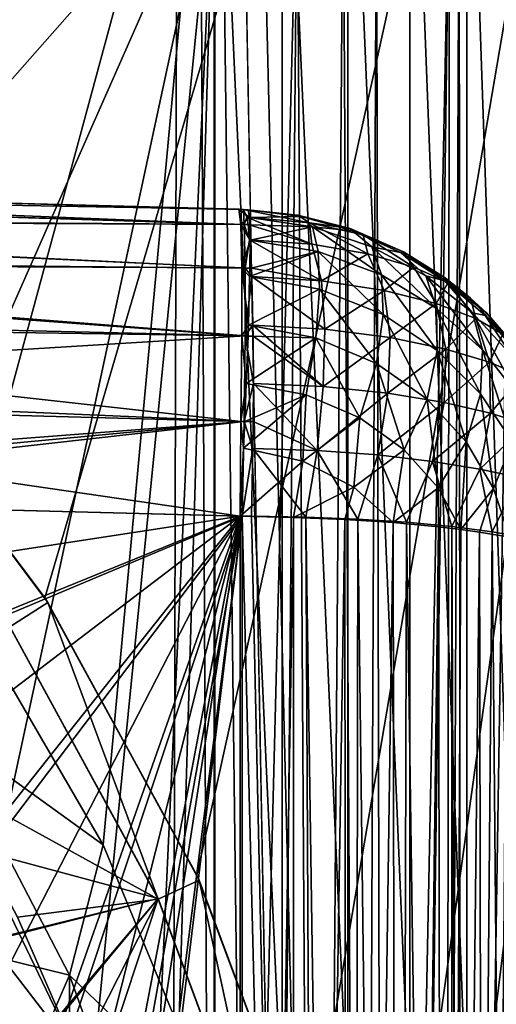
# Model space of a CAD drawing. Header units: metres. Extents: x -104 to 104, y -111 to 38.
# Tile 423 of 656: x 10.15 to 12.79, y -47.6 to -42.15. Entities that reach past the tile are written whole.
import ezdxf

# ---------------------------------------------------------------- set-up
doc = ezdxf.new("R2010")
doc.units = ezdxf.units.M
doc.layers.add('solid_509367_AD153', color=7, linetype='CONTINUOUS')

msp = doc.modelspace()

# ---------------------------------------------------------------- linework, layer by layer
at = {"layer": 'solid_509367_AD153'}
for points in [[(13.306856, -22.336416, 19), (11.061667, -23.528255, 19), (12.973471, -101.476402, 19)], [(11.061667, -23.528255, 19), (8.716386, -24.495298, 19), (10.865863, -104.60051, 19)], [(11.061667, -23.528255, 19), (10.865863, -104.60051, 19), (11.469099, -103.872002, 19)], [(11.061667, -23.528255, 19), (12.523127, -102.308525, 19), (12.973471, -101.476402, 19)], [(11.061667, -23.528255, 19), (12.020115, -103.109818, 19), (12.523127, -102.308525, 19)], [(11.061667, -23.528255, 19), (11.469099, -103.872002, 19), (12.020115, -103.109818, 19)], [(8.716386, -24.495298, 19), (10.215784, -105.289886, 19), (10.865863, -104.60051, 19)], [(8.716386, -24.495298, 19), (9.526628, -105.931458, 19), (10.215784, -105.289886, 19)], [(7.993071, -42.717476, -14.261318), (6.595271, -41.677757, -14.407441), (15.078767, -29.021139, -16.186213)], [(9.235709, -43.952656, -14.087725), (7.993071, -42.717476, -14.261318), (15.078767, -29.021139, -16.186213)], [(10.286567, -45.349411, -13.891423), (9.235709, -43.952656, -14.087725), (15.078767, -29.021139, -16.186213)], [(11.130763, -46.884777, -13.675642), (10.286567, -45.349411, -13.891423), (15.078767, -29.021139, -16.186213)], [(11.748401, -48.532097, -13.444126), (11.130763, -46.884777, -13.675642), (15.078767, -29.021139, -16.186213)], [(12.122924, -50.245026, -13.20339), (11.748401, -48.532097, -13.444126), (15.078767, -29.021139, -16.186213)], [(12.25, -51.999878, -12.956761), (12.122924, -50.245026, -13.20339), (15.078767, -29.021139, -16.186213)], [(12.25, -51.999878, -12.956761), (15.078767, -29.021139, -16.186213), (14.500057, -95.334694, -6.86645)], [(11.229639, -40.032188, -0.505942), (6.328297, -41.955257, -0.634288), (7.633569, -42.915058, -0.600108)], [(11.229639, -40.032188, -0.505942), (7.633569, -42.915058, -0.600108), (8.796311, -44.043186, -0.56966)], [(11.229639, -40.032188, -0.505942), (8.796311, -44.043186, -0.56966), (9.79494, -45.318638, -0.54351)], [(11.229639, -40.032188, -0.505942), (9.79494, -45.318638, -0.54351), (10.611114, -46.717926, -0.522138)], [(11.229639, -40.032188, -0.505942), (10.611114, -46.717926, -0.522138), (11.229639, -48.214951, -0.505942)], [(11.604179, -48.214954, -0.466576), (11.229639, -40.032188, -0.505942), (11.229639, -48.214951, -0.505942)], [(11.604179, -48.214954, -0.466576), (11.604179, -40.032188, -0.466576), (11.229639, -40.032188, -0.505942)], [(11.967951, -48.214954, -0.369104), (11.967951, -40.032188, -0.369104), (11.604179, -40.032188, -0.466576)], [(11.604179, -48.214954, -0.466576), (11.967951, -48.214954, -0.369104), (11.604179, -40.032188, -0.466576)], [(12.311995, -48.214954, -0.215925), (12.311996, -40.032188, -0.215925), (11.967951, -40.032188, -0.369104)], [(11.967951, -48.214954, -0.369104), (12.311995, -48.214954, -0.215925), (11.967951, -40.032188, -0.369104)], [(12.311995, -48.214954, -0.215925), (12.627841, -48.214954, -0.010812), (12.311996, -40.032188, -0.215925)], [(12.627841, -48.214954, -0.010812), (12.627842, -40.032188, -0.010812), (12.311996, -40.032188, -0.215925)], [(12.627841, -48.214954, -0.010812), (12.907713, -48.214954, 0.241185), (12.627842, -40.032188, -0.010812)], [(12.907713, -48.214954, 0.241185), (12.907713, -40.032188, 0.241185), (12.627842, -40.032188, -0.010812)], [(11.226664, -41.205505, 4.40602), (5.634362, -42.669739, 4.552459), (4.197898, -41.94099, 4.590074)], [(11.226664, -41.205505, 4.40602), (6.951181, -43.604244, 4.517977), (5.634362, -42.669739, 4.552459)], [(11.226664, -41.205505, 4.40602), (8.117541, -44.725872, 4.487435), (6.951181, -43.604244, 4.517977)], [(11.226664, -41.205505, 4.40602), (9.102505, -46.004627, 4.461643), (8.117541, -44.725872, 4.487435)], [(11.226664, -41.205505, 4.40602), (9.88763, -47.413277, 4.441083), (9.102505, -46.004627, 4.461643)], [(11.226664, -41.205505, 4.40602), (10.457373, -48.925369, 4.426164), (9.88763, -47.413277, 4.441083)], [(11.226664, -41.205505, 4.40602), (10.796671, -50.505001, 4.417279), (10.457373, -48.925369, 4.426164)], [(11.226664, -41.205505, 4.40602), (10.898956, -52.113827, 4.414601), (10.796671, -50.505001, 4.417279)], [(11.226664, -41.205505, 4.40602), (11.226664, -59.356808, 4.40602), (10.898956, -52.113827, 4.414601)], [(11.68585, -41.205509, 4.349384), (11.226664, -59.356808, 4.40602), (11.226664, -41.205505, 4.40602)], [(11.68585, -41.205509, 4.349384), (11.525623, -59.35471, 4.379417), (11.226664, -59.356808, 4.40602)], [(11.68585, -41.205509, 4.349384), (11.800551, -59.352001, 4.320842), (11.525623, -59.35471, 4.379417)], [(11.68585, -41.205509, 4.349384), (11.94124, -41.205513, 4.277447), (11.800551, -59.352001, 4.320842)], [(11.94124, -41.205513, 4.277447), (12.047309, -59.348671, 4.238317), (11.800551, -59.352001, 4.320842)], [(11.94124, -41.205513, 4.277447), (12.126064, -41.205513, 4.205506), (12.047309, -59.348671, 4.238317)], [(12.126064, -41.205513, 4.205506), (12.166782, -59.346535, 4.187233), (12.047309, -59.348671, 4.238317)], [(12.126064, -41.205513, 4.205506), (12.530448, -41.205513, 3.979754), (12.166782, -59.346535, 4.187233)], [(12.530448, -41.205513, 3.979754), (12.281936, -59.344067, 4.130485), (12.166782, -59.346535, 4.187233)], [(12.530448, -41.205513, 3.979754), (12.505759, -59.338135, 3.996629), (12.281936, -59.344067, 4.130485)], [(12.584671, -41.205513, 3.94107), (12.596953, -59.335312, 3.931987), (12.505759, -59.338135, 3.996629)], [(12.530448, -41.205513, 3.979754), (12.584671, -41.205513, 3.94107), (12.505759, -59.338135, 3.996629)], [(12.584671, -41.205513, 3.94107), (12.883942, -41.205513, 3.680535), (12.596953, -59.335312, 3.931987)], [(12.883942, -41.205513, 3.680535), (12.728749, -59.330757, 3.826473), (12.596953, -59.335312, 3.931987)], [(12.883942, -41.205513, 3.680535), (12.872709, -59.325031, 3.692002), (12.728749, -59.330757, 3.826473)], [(11.388754, -43.198223, 10.697642), (11.362426, -43.197536, 11.703047), (5.276912, -43.038181, 11.862402)], [(11.373986, -43.281002, 12.227983), (5.276912, -43.038181, 11.862402), (11.362426, -43.197536, 11.703047)], [(5.276912, -43.038181, 10.537599), (11.388754, -43.198223, 10.697642), (5.276912, -43.038181, 11.862402)], [(5.370852, -43.094086, 12.282887), (5.276912, -43.038181, 11.862402), (11.373986, -43.281002, 12.227983)], [(5.363261, -43.089642, 10.133792), (11.388754, -43.198223, 10.697642), (5.276912, -43.038181, 10.537599)], [(5.363261, -43.089642, 10.133792), (11.392466, -43.281475, 10.17253), (11.388754, -43.198223, 10.697642)], [(5.363261, -43.089642, 10.133792), (5.605334, -43.240227, 9.758599), (11.392466, -43.281475, 10.17253)], [(5.626391, -43.253281, 12.66431), (5.370852, -43.094086, 12.282887), (11.373986, -43.281002, 12.227983)], [(5.605334, -43.240227, 9.758599), (11.398542, -43.522972, 9.698944), (11.392466, -43.281475, 10.17253)], [(5.605334, -43.240227, 9.758599), (5.951779, -43.471565, 9.441515), (11.398542, -43.522972, 9.698944)], [(11.690344, -43.229145, 10.711065), (11.362426, -43.197536, 11.703047), (11.388754, -43.198223, 10.697642)], [(11.422338, -43.242142, 12.078679), (11.373986, -43.281002, 12.227983), (11.362426, -43.197536, 11.703047)], [(11.690344, -43.229145, 10.711065), (11.414756, -43.199593, 11.70401), (11.362426, -43.197536, 11.703047)], [(11.422338, -43.242142, 12.078679), (11.362426, -43.197536, 11.703047), (11.414756, -43.199593, 11.70401)], [(11.424089, -43.283516, 12.228351), (11.373986, -43.281002, 12.227983), (11.422338, -43.242142, 12.078679)], [(11.407338, -43.240963, 10.321677), (11.388754, -43.198223, 10.697642), (11.392466, -43.281475, 10.17253)], [(11.754698, -43.271713, 10.393179), (11.690344, -43.229145, 10.711065), (11.388754, -43.198223, 10.697642)], [(11.754698, -43.271713, 10.393179), (11.388754, -43.198223, 10.697642), (11.407338, -43.240963, 10.321677)], [(11.414029, -43.282005, 10.17349), (11.407338, -43.240963, 10.321677), (11.392466, -43.281475, 10.17253)], [(11.768503, -43.390991, 10.02453), (11.407338, -43.240963, 10.321677), (11.414029, -43.282005, 10.17349)], [(11.754698, -43.271713, 10.393179), (11.407338, -43.240963, 10.321677), (11.768503, -43.390991, 10.02453)], [(11.690344, -43.229145, 10.711065), (11.70943, -43.237122, 11.705934), (11.414756, -43.199593, 11.70401)], [(11.422338, -43.242142, 12.078679), (11.414756, -43.199593, 11.70401), (11.70943, -43.237122, 11.705934)], [(11.771756, -43.294575, 12.074907), (11.422338, -43.242142, 12.078679), (11.70943, -43.237122, 11.705934)], [(11.424089, -43.283516, 12.228351), (11.422338, -43.242142, 12.078679), (11.771756, -43.294575, 12.074907)], [(11.690344, -43.229145, 10.711065), (11.98083, -43.304409, 10.729989), (11.70943, -43.237122, 11.705934)], [(11.754698, -43.271713, 10.393179), (11.98083, -43.304409, 10.729989), (11.690344, -43.229145, 10.711065)], [(11.98083, -43.304409, 10.729989), (11.992826, -43.31691, 11.701594), (11.70943, -43.237122, 11.705934)], [(11.771756, -43.294575, 12.074907), (11.70943, -43.237122, 11.705934), (11.992826, -43.31691, 11.701594)], [(5.626391, -43.253281, 12.66431), (11.373986, -43.281002, 12.227983), (11.380063, -43.522518, 12.701578)], [(5.989849, -43.498135, 12.9863), (5.626391, -43.253281, 12.66431), (11.380063, -43.522518, 12.701578)], [(11.425172, -43.367859, 12.438405), (11.380063, -43.522518, 12.701578), (11.373986, -43.281002, 12.227983)], [(11.425172, -43.367859, 12.438405), (11.373986, -43.281002, 12.227983), (11.424089, -43.283516, 12.228351)], [(11.422874, -43.36702, 9.962214), (11.392466, -43.281475, 10.17253), (11.398542, -43.522972, 9.698944)], [(11.422874, -43.36702, 9.962214), (11.414029, -43.282005, 10.17349), (11.392466, -43.281475, 10.17253)], [(11.768503, -43.390991, 10.02453), (11.414029, -43.282005, 10.17349), (11.422874, -43.36702, 9.962214)], [(11.425172, -43.367859, 12.438405), (11.424089, -43.283516, 12.228351), (11.771756, -43.294575, 12.074907)], [(11.8035, -43.430439, 12.428893), (11.425172, -43.367859, 12.438405), (11.771756, -43.294575, 12.074907)], [(12.052919, -43.339825, 10.545511), (11.98083, -43.304409, 10.729989), (11.754698, -43.271713, 10.393179)], [(11.754698, -43.271713, 10.393179), (11.768503, -43.390991, 10.02453), (12.078878, -43.443939, 10.156213)], [(12.052919, -43.339825, 10.545511), (11.754698, -43.271713, 10.393179), (12.078878, -43.443939, 10.156213)], [(12.101524, -43.405254, 12.057559), (11.771756, -43.294575, 12.074907), (11.992826, -43.31691, 11.701594)], [(12.1534, -43.560505, 12.39987), (11.771756, -43.294575, 12.074907), (12.101524, -43.405254, 12.057559)], [(12.1534, -43.560505, 12.39987), (11.8035, -43.430439, 12.428893), (11.771756, -43.294575, 12.074907)], [(11.98083, -43.304409, 10.729989), (12.275559, -43.432384, 10.756632), (11.992826, -43.31691, 11.701594)], [(12.052919, -43.339825, 10.545511), (12.275559, -43.432384, 10.756632), (11.98083, -43.304409, 10.729989)], [(12.275559, -43.432384, 10.756632), (12.259007, -43.435982, 11.690822), (11.992826, -43.31691, 11.701594)], [(12.101524, -43.405254, 12.057559), (11.992826, -43.31691, 11.701594), (12.259007, -43.435982, 11.690822)], [(12.052919, -43.339825, 10.545511), (12.333476, -43.51812, 10.341341), (12.275559, -43.432384, 10.756632)], [(12.052919, -43.339825, 10.545511), (12.078878, -43.443939, 10.156213), (12.333476, -43.51812, 10.341341)], [(11.423828, -43.524967, 12.701438), (11.380063, -43.522518, 12.701578), (11.425172, -43.367859, 12.438405)], [(11.432485, -43.523689, 9.700516), (11.422874, -43.36702, 9.962214), (11.398542, -43.522972, 9.698944)], [(11.82098, -43.593803, 9.708279), (11.422874, -43.36702, 9.962214), (11.432485, -43.523689, 9.700516)], [(11.768503, -43.390991, 10.02453), (11.422874, -43.36702, 9.962214), (11.82098, -43.593803, 9.708279)], [(11.423828, -43.524967, 12.701438), (11.425172, -43.367859, 12.438405), (11.8035, -43.430439, 12.428893)], [(12.078878, -43.443939, 10.156213), (11.768503, -43.390991, 10.02453), (11.82098, -43.593803, 9.708279)], [(12.399815, -43.566925, 12.029391), (12.101524, -43.405254, 12.057559), (12.259007, -43.435982, 11.690822)], [(12.459404, -43.746384, 12.356431), (12.101524, -43.405254, 12.057559), (12.399815, -43.566925, 12.029391)], [(12.459404, -43.746384, 12.356431), (12.1534, -43.560505, 12.39987), (12.101524, -43.405254, 12.057559)], [(11.423011, -43.570431, 12.761173), (11.423828, -43.524967, 12.701438), (11.8035, -43.430439, 12.428893)], [(11.81068, -43.639317, 12.746528), (11.423011, -43.570431, 12.761173), (11.8035, -43.430439, 12.428893)], [(12.16355, -43.780769, 12.707551), (11.8035, -43.430439, 12.428893), (12.1534, -43.560505, 12.39987)], [(12.16355, -43.780769, 12.707551), (11.81068, -43.639317, 12.746528), (11.8035, -43.430439, 12.428893)], [(12.078878, -43.443939, 10.156213), (11.82098, -43.593803, 9.708279), (12.169068, -43.646553, 9.854185)], [(12.333476, -43.51812, 10.341341), (12.078878, -43.443939, 10.156213), (12.169068, -43.646553, 9.854185)], [(12.275559, -43.432384, 10.756632), (12.507483, -43.577568, 10.78442), (12.259007, -43.435982, 11.690822)], [(12.507483, -43.577568, 10.78442), (12.506189, -43.593109, 11.673769), (12.259007, -43.435982, 11.690822)], [(12.399815, -43.566925, 12.029391), (12.259007, -43.435982, 11.690822), (12.506189, -43.593109, 11.673769)], [(12.524288, -43.603333, 10.56214), (12.507483, -43.577568, 10.78442), (12.275559, -43.432384, 10.756632)], [(12.524288, -43.603333, 10.56214), (12.275559, -43.432384, 10.756632), (12.333476, -43.51812, 10.341341)], [(5.951779, -43.471565, 9.441515), (11.398543, -43.898903, 9.323002), (11.398542, -43.522972, 9.698944)], [(5.951779, -43.471565, 9.441515), (6.37138, -43.779964, 9.182224), (11.398543, -43.898903, 9.323002)], [(5.989849, -43.498135, 12.9863), (11.380063, -43.522518, 12.701578), (11.380063, -43.898457, 13.077509)], [(6.431234, -43.827053, 13.24754), (5.989849, -43.498135, 12.9863), (11.380063, -43.898457, 13.077509)], [(12.333476, -43.51812, 10.341341), (12.169068, -43.646553, 9.854185), (12.457028, -43.719791, 10.059926)], [(12.524288, -43.603333, 10.56214), (12.333476, -43.51812, 10.341341), (12.457028, -43.719791, 10.059926)], [(11.415965, -43.839672, 13.03076), (11.380063, -43.898457, 13.077509), (11.380063, -43.522518, 12.701578)], [(11.423011, -43.570431, 12.761173), (11.380063, -43.522518, 12.701578), (11.423828, -43.524967, 12.701438)], [(11.415965, -43.839672, 13.03076), (11.380063, -43.522518, 12.701578), (11.423011, -43.570431, 12.761173)], [(11.434455, -43.570049, 9.639746), (11.398542, -43.522972, 9.698944), (11.398543, -43.898903, 9.323002)], [(11.434455, -43.570049, 9.639746), (11.432485, -43.523689, 9.700516), (11.398542, -43.522972, 9.698944)], [(11.441499, -43.839855, 9.370482), (11.434455, -43.570049, 9.639746), (11.398543, -43.898903, 9.323002)], [(11.415965, -43.839672, 13.03076), (11.423011, -43.570431, 12.761173), (11.81068, -43.639317, 12.746528)], [(11.82098, -43.593803, 9.708279), (11.432485, -43.523689, 9.700516), (11.434455, -43.570049, 9.639746)], [(11.840008, -43.860619, 9.438193), (11.434455, -43.570049, 9.639746), (11.441499, -43.839855, 9.370482)], [(11.82098, -43.593803, 9.708279), (11.434455, -43.570049, 9.639746), (11.840008, -43.860619, 9.438193)], [(12.46355, -43.979843, 12.651118), (12.1534, -43.560505, 12.39987), (12.459404, -43.746384, 12.356431)], [(12.46355, -43.979843, 12.651118), (12.16355, -43.780769, 12.707551), (12.1534, -43.560505, 12.39987)], [(12.65964, -43.771168, 11.99371), (12.399815, -43.566925, 12.029391), (12.506189, -43.593109, 11.673769)], [(12.714131, -43.975201, 12.304605), (12.399815, -43.566925, 12.029391), (12.65964, -43.771168, 11.99371)], [(12.714131, -43.975201, 12.304605), (12.459404, -43.746384, 12.356431), (12.399815, -43.566925, 12.029391)], [(12.169068, -43.646553, 9.854185), (11.82098, -43.593803, 9.708279), (11.840008, -43.860619, 9.438193)], [(12.524288, -43.603333, 10.56214), (12.457028, -43.719791, 10.059926), (12.676435, -43.802853, 10.306126)], [(12.507483, -43.577568, 10.78442), (12.648563, -43.690166, 10.805114), (12.506189, -43.593109, 11.673769)], [(12.735827, -43.771294, 10.81952), (12.72888, -43.785442, 11.650732), (12.506189, -43.593109, 11.673769)], [(12.65964, -43.771168, 11.99371), (12.506189, -43.593109, 11.673769), (12.72888, -43.785442, 11.650732)], [(12.648563, -43.690166, 10.805114), (12.735827, -43.771294, 10.81952), (12.506189, -43.593109, 11.673769)], [(12.524288, -43.603333, 10.56214), (12.648563, -43.690166, 10.805114), (12.507483, -43.577568, 10.78442)], [(12.524288, -43.603333, 10.56214), (12.676435, -43.802853, 10.306126), (12.648563, -43.690166, 10.805114)], [(11.789958, -43.909679, 13.012282), (11.415965, -43.839672, 13.03076), (11.81068, -43.639317, 12.746528)], [(12.126574, -44.051754, 12.96656), (11.789958, -43.909679, 13.012282), (11.81068, -43.639317, 12.746528)], [(12.126574, -44.051754, 12.96656), (11.81068, -43.639317, 12.746528), (12.16355, -43.780769, 12.707551)], [(12.169068, -43.646553, 9.854185), (11.840008, -43.860619, 9.438193), (12.202964, -43.907005, 9.582987)], [(12.457028, -43.719791, 10.059926), (12.169068, -43.646553, 9.854185), (12.202964, -43.907005, 9.582987)], [(12.457028, -43.719791, 10.059926), (12.202964, -43.907005, 9.582987), (12.510158, -43.971466, 9.788984)], [(12.676435, -43.802853, 10.306126), (12.457028, -43.719791, 10.059926), (12.510158, -43.971466, 9.788984)], [(12.826822, -43.888206, 10.57515), (12.735827, -43.771294, 10.81952), (12.648563, -43.690166, 10.805114)], [(12.826822, -43.888206, 10.57515), (12.648563, -43.690166, 10.805114), (12.676435, -43.802853, 10.306126)], [(6.37138, -43.779964, 9.182224), (6.853436, -44.177094, 8.98953), (11.398543, -43.898903, 9.323002)], [(12.40667, -44.249596, 12.901284), (12.126574, -44.051754, 12.96656), (12.16355, -43.780769, 12.707551)], [(12.40667, -44.249596, 12.901284), (12.16355, -43.780769, 12.707551), (12.46355, -43.979843, 12.651118)], [(12.703186, -44.220379, 12.585429), (12.459404, -43.746384, 12.356431), (12.714131, -43.975201, 12.304605)], [(12.703186, -44.220379, 12.585429), (12.46355, -43.979843, 12.651118), (12.459404, -43.746384, 12.356431)], [(12.876792, -44.009495, 11.952932), (12.65964, -43.771168, 11.99371), (12.72888, -43.785442, 11.650732)], [(12.914936, -44.234879, 12.2486), (12.65964, -43.771168, 11.99371), (12.876792, -44.009495, 11.952932)], [(12.914936, -44.234879, 12.2486), (12.714131, -43.975201, 12.304605), (12.65964, -43.771168, 11.99371)], [(12.735827, -43.771294, 10.81952), (12.932595, -43.997265, 10.85839), (12.72888, -43.785442, 11.650732)], [(12.932595, -43.997265, 10.85839), (12.92115, -44.008247, 11.622707), (12.72888, -43.785442, 11.650732)], [(12.876792, -44.009495, 11.952932), (12.72888, -43.785442, 11.650732), (12.92115, -44.008247, 11.622707)], [(12.826822, -43.888206, 10.57515), (12.932595, -43.997265, 10.85839), (12.735827, -43.771294, 10.81952)], [(6.431234, -43.827053, 13.24754), (11.380063, -43.898457, 13.077509), (11.373985, -44.372044, 13.319008)], [(6.938674, -44.252647, 13.43409), (6.431234, -43.827053, 13.24754), (11.373985, -44.372044, 13.319008)], [(11.413996, -43.900414, 13.077074), (11.380063, -43.898457, 13.077509), (11.415965, -43.839672, 13.03076)], [(11.442315, -43.899616, 9.325036), (11.441499, -43.839855, 9.370482), (11.398543, -43.898903, 9.323002)], [(11.413996, -43.900414, 13.077074), (11.415965, -43.839672, 13.03076), (11.789958, -43.909679, 13.012282)], [(11.830995, -44.179062, 9.229962), (11.441499, -43.839855, 9.370482), (11.442315, -43.899616, 9.325036)], [(11.840008, -43.860619, 9.438193), (11.441499, -43.839855, 9.370482), (11.830995, -44.179062, 9.229962)], [(12.676435, -43.802853, 10.306126), (12.510158, -43.971466, 9.788984), (12.753112, -44.044781, 10.038566)], [(12.826822, -43.888206, 10.57515), (12.676435, -43.802853, 10.306126), (12.753112, -44.044781, 10.038566)], [(6.853436, -44.177094, 8.98953), (11.392466, -44.372501, 9.081486), (11.398543, -43.898903, 9.323002)], [(11.404387, -44.162048, 13.233619), (11.373985, -44.372044, 13.319008), (11.380063, -43.898457, 13.077509)], [(11.404387, -44.162048, 13.233619), (11.380063, -43.898457, 13.077509), (11.413996, -43.900414, 13.077074)], [(11.443652, -44.162857, 9.16797), (11.398543, -43.898903, 9.323002), (11.392466, -44.372501, 9.081486)], [(11.443652, -44.162857, 9.16797), (11.442315, -43.899616, 9.325036), (11.398543, -43.898903, 9.323002)], [(11.404387, -44.162048, 13.233619), (11.413996, -43.900414, 13.077074), (11.789958, -43.909679, 13.012282)], [(11.830995, -44.179062, 9.229962), (11.442315, -43.899616, 9.325036), (11.443652, -44.162857, 9.16797)], [(12.202964, -43.907005, 9.582987), (11.840008, -43.860619, 9.438193), (11.830995, -44.179062, 9.229962)], [(12.826822, -43.888206, 10.57515), (12.753112, -44.044781, 10.038566), (12.930489, -44.120571, 10.315623)], [(9.257636, -43.979076, -9), (9.235709, -43.952656, -14.087725), (10.286567, -45.349411, -13.891423)], [(11.736206, -44.225815, 13.21381), (11.404387, -44.162048, 13.233619), (11.789958, -43.909679, 13.012282)], [(12.03415, -44.353222, 13.167172), (11.736206, -44.225815, 13.21381), (11.789958, -43.909679, 13.012282)], [(12.03415, -44.353222, 13.167172), (11.789958, -43.909679, 13.012282), (12.126574, -44.051754, 12.96656)], [(12.202964, -43.907005, 9.582987), (11.830995, -44.179062, 9.229962), (12.189326, -44.215622, 9.363028)], [(12.510158, -43.971466, 9.788984), (12.202964, -43.907005, 9.582987), (12.189326, -44.215622, 9.363028)], [(9.257636, -43.979076, -9), (10.286567, -45.349411, -13.891423), (10.303839, -45.375187, -9)], [(9.257636, -43.979076, -9), (10.303839, -45.375187, -9), (10.093555, -45.510387, -9)], [(12.510158, -43.971466, 9.788984), (12.189326, -44.215622, 9.363028), (12.501564, -44.266937, 9.554858)], [(12.62291, -44.485661, 12.82585), (12.40667, -44.249596, 12.901284), (12.46355, -43.979843, 12.651118)], [(12.62291, -44.485661, 12.82585), (12.46355, -43.979843, 12.651118), (12.703186, -44.220379, 12.585429)], [(12.753112, -44.044781, 10.038566), (12.510158, -43.971466, 9.788984), (12.501564, -44.266937, 9.554858)], [(12.881168, -44.48764, 12.516197), (12.703186, -44.220379, 12.585429), (12.714131, -43.975201, 12.304605)], [(12.881168, -44.48764, 12.516197), (12.714131, -43.975201, 12.304605), (12.914936, -44.234879, 12.2486)], [(12.280412, -44.529774, 13.10061), (12.03415, -44.353222, 13.167172), (12.126574, -44.051754, 12.96656)], [(12.280412, -44.529774, 13.10061), (12.126574, -44.051754, 12.96656), (12.40667, -44.249596, 12.901284)], [(12.753112, -44.044781, 10.038566), (12.501564, -44.266937, 9.554858), (12.759521, -44.326233, 9.791542)], [(12.930489, -44.120571, 10.315623), (12.753112, -44.044781, 10.038566), (12.759521, -44.326233, 9.791542)], [(11.395547, -44.373234, 13.318553), (11.373985, -44.372044, 13.319008), (11.404387, -44.162048, 13.233619)], [(11.442563, -44.373024, 9.08371), (11.443652, -44.162857, 9.16797), (11.392466, -44.372501, 9.081486)], [(11.395547, -44.373234, 13.318553), (11.404387, -44.162048, 13.233619), (11.736206, -44.225815, 13.21381)], [(11.797307, -44.533554, 9.095024), (11.443652, -44.162857, 9.16797), (11.442563, -44.373024, 9.08371)], [(11.830995, -44.179062, 9.229962), (11.443652, -44.162857, 9.16797), (11.797307, -44.533554, 9.095024)], [(12.930489, -44.120571, 10.315623), (12.759521, -44.326233, 9.791542), (12.960402, -44.38879, 10.059987)], [(6.853436, -44.177094, 8.98953), (7.387372, -44.679703, 8.897214), (11.392466, -44.372501, 9.081486)], [(11.38886, -44.52137, 13.359563), (11.395547, -44.373234, 13.318553), (11.736206, -44.225815, 13.21381)], [(11.717413, -44.59306, 13.333019), (11.38886, -44.52137, 13.359563), (11.736206, -44.225815, 13.21381)], [(11.717413, -44.59306, 13.333019), (11.736206, -44.225815, 13.21381), (12.03415, -44.353222, 13.167172)], [(12.189326, -44.215622, 9.363028), (11.830995, -44.179062, 9.229962), (11.797307, -44.533554, 9.095024)], [(12.189326, -44.215622, 9.363028), (11.797307, -44.533554, 9.095024), (12.133618, -44.558292, 9.208483)], [(12.501564, -44.266937, 9.554858), (12.189326, -44.215622, 9.363028), (12.133618, -44.558292, 9.208483)], [(12.774768, -44.744003, 12.747005), (12.62291, -44.485661, 12.82585), (12.703186, -44.220379, 12.585429)], [(12.774768, -44.744003, 12.747005), (12.703186, -44.220379, 12.585429), (12.881168, -44.48764, 12.516197)], [(6.938674, -44.252647, 13.43409), (11.370285, -44.89716, 13.402259), (7.500661, -44.79583, 13.503589)], [(6.938674, -44.252647, 13.43409), (11.373985, -44.372044, 13.319008), (11.370285, -44.89716, 13.402259)], [(12.501564, -44.266937, 9.554858), (12.133618, -44.558292, 9.208483), (12.436893, -44.593937, 9.375154)], [(12.468103, -44.739681, 13.022914), (12.280412, -44.529774, 13.10061), (12.40667, -44.249596, 12.901284)], [(12.468103, -44.739681, 13.022914), (12.40667, -44.249596, 12.901284), (12.62291, -44.485661, 12.82585)], [(12.759521, -44.326233, 9.791542), (12.501564, -44.266937, 9.554858), (12.436893, -44.593937, 9.375154)], [(12.759521, -44.326233, 9.791542), (12.436893, -44.593937, 9.375154), (12.699568, -44.636726, 9.58601)], [(12.960402, -44.38879, 10.059987), (12.759521, -44.326233, 9.791542), (12.699568, -44.636726, 9.58601)], [(7.387372, -44.679703, 8.897214), (7.49518, -44.738552, 8.897228), (11.392466, -44.372501, 9.081486)], [(7.49518, -44.738552, 8.897228), (7.601947, -44.798481, 8.899064), (11.392466, -44.372501, 9.081486)], [(11.392466, -44.372501, 9.081486), (7.601947, -44.798481, 8.899064), (11.380906, -44.897438, 8.998019)], [(11.38886, -44.52137, 13.359563), (11.370285, -44.89716, 13.402259), (11.373985, -44.372044, 13.319008)], [(11.38886, -44.52137, 13.359563), (11.373985, -44.372044, 13.319008), (11.395547, -44.373234, 13.318553)], [(11.440805, -44.522816, 9.042396), (11.392466, -44.372501, 9.081486), (11.380906, -44.897438, 8.998019)], [(11.440805, -44.522816, 9.042396), (11.442563, -44.373024, 9.08371), (11.392466, -44.372501, 9.081486)], [(11.797307, -44.533554, 9.095024), (11.442563, -44.373024, 9.08371), (11.440805, -44.522816, 9.042396)], [(12.00076, -44.736904, 13.272784), (11.717413, -44.59306, 13.333019), (12.03415, -44.353222, 13.167172)], [(12.00076, -44.736904, 13.272784), (12.03415, -44.353222, 13.167172), (12.280412, -44.529774, 13.10061)], [(12.960402, -44.38879, 10.059987), (12.699568, -44.636726, 9.58601), (12.917215, -44.683891, 9.831912)], [(12.468103, -44.739681, 13.022914), (12.62291, -44.485661, 12.82585), (12.594496, -44.971294, 12.942549)], [(12.774768, -44.744003, 12.747005), (12.594496, -44.971294, 12.942549), (12.62291, -44.485661, 12.82585)], [(12.774768, -44.744003, 12.747005), (12.881168, -44.48764, 12.516197), (12.865252, -45.012875, 12.670144)], [(11.717413, -44.59306, 13.333019), (11.370285, -44.89716, 13.402259), (11.38886, -44.52137, 13.359563)], [(11.440805, -44.522816, 9.042396), (11.380906, -44.897438, 8.998019), (11.433208, -44.89764, 9.000074)], [(11.440805, -44.522816, 9.042396), (11.433208, -44.89764, 9.000074), (11.734159, -44.902462, 9.038896)], [(11.797307, -44.533554, 9.095024), (11.440805, -44.522816, 9.042396), (11.734159, -44.902462, 9.038896)], [(11.797307, -44.533554, 9.095024), (11.734159, -44.902462, 9.038896), (12.02298, -44.913578, 9.121762)], [(12.133618, -44.558292, 9.208483), (11.797307, -44.533554, 9.095024), (12.02298, -44.913578, 9.121762)], [(12.00076, -44.736904, 13.272784), (12.280412, -44.529774, 13.10061), (12.219776, -44.933083, 13.18807)], [(12.468103, -44.739681, 13.022914), (12.219776, -44.933083, 13.18807), (12.280412, -44.529774, 13.10061)], [(11.717413, -44.59306, 13.333019), (11.665761, -44.903671, 13.372465), (11.370285, -44.89716, 13.402259)], [(12.00076, -44.736904, 13.272784), (11.665761, -44.903671, 13.372465), (11.717413, -44.59306, 13.333019)], [(12.133618, -44.558292, 9.208483), (12.02298, -44.913578, 9.121762), (12.293366, -44.930996, 9.24544)], [(12.436893, -44.593937, 9.375154), (12.133618, -44.558292, 9.208483), (12.293366, -44.930996, 9.24544)], [(12.436893, -44.593937, 9.375154), (12.293366, -44.930996, 9.24544), (12.543525, -44.954521, 9.408673)], [(12.699568, -44.636726, 9.58601), (12.436893, -44.593937, 9.375154), (12.543525, -44.954521, 9.408673)], [(12.699568, -44.636726, 9.58601), (12.543525, -44.954521, 9.408673), (12.767547, -44.983685, 9.608343)], [(12.917215, -44.683891, 9.831912), (12.699568, -44.636726, 9.58601), (12.767547, -44.983685, 9.608343)], [(12.917215, -44.683891, 9.831912), (12.767547, -44.983685, 9.608343), (12.959273, -45.017323, 9.839428)], [(12.00076, -44.736904, 13.272784), (11.950929, -44.9156, 13.30013), (11.665761, -44.903671, 13.372465)], [(12.00076, -44.736904, 13.272784), (12.219776, -44.933083, 13.18807), (11.950929, -44.9156, 13.30013)], [(12.468103, -44.739681, 13.022914), (12.470467, -44.956493, 13.037465), (12.219776, -44.933083, 13.18807)], [(12.468103, -44.739681, 13.022914), (12.594496, -44.971294, 12.942549), (12.470467, -44.956493, 13.037465)], [(12.774768, -44.744003, 12.747005), (12.697446, -44.985355, 12.851025), (12.594496, -44.971294, 12.942549)], [(12.774768, -44.744003, 12.747005), (12.865252, -45.012875, 12.670144), (12.697446, -44.985355, 12.851025)], [(11.370285, -44.89716, 13.402259), (8.042177, -45.406868, 13.489408), (7.500661, -44.79583, 13.503589)], [(11.380906, -44.897438, 8.998019), (7.601947, -44.798481, 8.899064), (8.617111, -46.05653, 8.925647)], [(11.370285, -44.89716, 13.402259), (8.530113, -46.050797, 13.476631), (8.042177, -45.406868, 13.489408)], [(11.370285, -44.89716, 13.402259), (8.964661, -46.728027, 13.465252), (8.530113, -46.050797, 13.476631)], [(11.380906, -44.897438, 8.998019), (8.617111, -46.05653, 8.925647), (9.430619, -47.466854, 8.946949)], [(11.370285, -44.89716, 13.402259), (9.347699, -47.442539, 13.455222), (8.964661, -46.728027, 13.465252)], [(11.370285, -44.89716, 13.402259), (9.674891, -48.185135, 13.446654), (9.347699, -47.442539, 13.455222)], [(11.380906, -44.897438, 8.998019), (9.430619, -47.466854, 8.946949), (10.018361, -48.98542, 8.96234)], [(11.370285, -44.89716, 13.402259), (9.941368, -48.946281, 13.439676), (9.674891, -48.185135, 13.446654)], [(11.370285, -44.89716, 13.402259), (10.148952, -49.730877, 13.43424), (9.941368, -48.946281, 13.439676)], [(11.380906, -44.897438, 8.998019), (10.018361, -48.98542, 8.96234), (10.362363, -50.564564, 8.971348)], [(11.370285, -44.89716, 13.402259), (10.295167, -50.527298, 13.430411), (10.148952, -49.730877, 13.43424)], [(11.370285, -44.89716, 13.402259), (10.378058, -51.330059, 13.428241), (10.295167, -50.527298, 13.430411)], [(11.380906, -44.897438, 8.998019), (10.459471, -52.164043, 8.973891), (10.311593, -53.761772, 8.970018)], [(11.380906, -62.546955, 8.998019), (11.380906, -44.897438, 8.998019), (10.311593, -53.761772, 8.970018)], [(11.380906, -44.897438, 8.998019), (10.362363, -50.564564, 8.971348), (10.459471, -52.164043, 8.973891)], [(11.370285, -44.89716, 13.402259), (11.370285, -62.694336, 13.402259), (10.378058, -51.330059, 13.428241)], [(11.665761, -44.903671, 13.372465), (11.370285, -62.694336, 13.402259), (11.370285, -44.89716, 13.402259)], [(11.665761, -44.903671, 13.372465), (11.6721, -62.694336, 13.371335), (11.370285, -62.694336, 13.402259)], [(11.82448, -62.546955, 9.059795), (11.380906, -44.897438, 8.998019), (11.380906, -62.546955, 8.998019)], [(11.82448, -62.546955, 9.059795), (11.433208, -44.89764, 9.000074), (11.380906, -44.897438, 8.998019)], [(11.82448, -62.546955, 9.059795), (11.734159, -44.902462, 9.038896), (11.433208, -44.89764, 9.000074)], [(11.665761, -44.903671, 13.372465), (11.950929, -44.9156, 13.30013), (11.6721, -62.694336, 13.371335)], [(11.950929, -44.9156, 13.30013), (11.965766, -62.694336, 13.295115), (11.6721, -62.694336, 13.371335)], [(11.996155, -62.546955, 9.112047), (12.02298, -44.913578, 9.121762), (11.734159, -44.902462, 9.038896)], [(11.82448, -62.546955, 9.059795), (11.996155, -62.546955, 9.112047), (11.734159, -44.902462, 9.038896)], [(11.950929, -44.9156, 13.30013), (12.219776, -44.933083, 13.18807), (11.965766, -62.694336, 13.295115)], [(12.219776, -44.933083, 13.18807), (12.244523, -62.694336, 13.175351), (11.965766, -62.694336, 13.295115)], [(11.996155, -62.546955, 9.112047), (12.243587, -62.546955, 9.218933), (12.02298, -44.913578, 9.121762)], [(12.243587, -62.546955, 9.218933), (12.293366, -44.930996, 9.24544), (12.02298, -44.913578, 9.121762)], [(12.219776, -44.933083, 13.18807), (12.470467, -44.956493, 13.037465), (12.244523, -62.694336, 13.175351)], [(12.243587, -62.546955, 9.218933), (12.54606, -62.546955, 9.410616), (12.293366, -44.930996, 9.24544)], [(12.54606, -62.546955, 9.410616), (12.543525, -44.954521, 9.408673), (12.293366, -44.930996, 9.24544)], [(12.470467, -44.956493, 13.037465), (12.501957, -62.694336, 13.0148), (12.244523, -62.694336, 13.175351)], [(12.470467, -44.956493, 13.037465), (12.594496, -44.971294, 12.942549), (12.501957, -62.694336, 13.0148)], [(12.594496, -44.971294, 12.942549), (12.697446, -44.985355, 12.851025), (12.501957, -62.694336, 13.0148)], [(12.697446, -44.985355, 12.851025), (12.732144, -62.694336, 12.817158), (12.501957, -62.694336, 13.0148)], [(12.616721, -62.546955, 9.467425), (12.767547, -44.983685, 9.608343), (12.543525, -44.954521, 9.408673)], [(12.54606, -62.546955, 9.410616), (12.616721, -62.546955, 9.467425), (12.543525, -44.954521, 9.408673)], [(12.616721, -62.546955, 9.467425), (12.925131, -62.546955, 9.792787), (12.767547, -44.983685, 9.608343)], [(12.697446, -44.985355, 12.851025), (12.865252, -45.012875, 12.670144), (12.732144, -62.694336, 12.817158)], [(12.925131, -62.546955, 9.792787), (12.959273, -45.017323, 9.839428), (12.767547, -44.983685, 9.608343)], [(12.865252, -45.012875, 12.670144), (12.89469, -45.018478, 12.633322), (12.732144, -62.694336, 12.817158)], [(12.89469, -45.018478, 12.633322), (12.929788, -62.694336, 12.58697), (12.732144, -62.694336, 12.817158)], [(9.710806, -46.06979, -0.603778), (10.611114, -46.717926, -0.522138), (9.79494, -45.318638, -0.54351)], [(10.303839, -45.375187, -9), (10.286567, -45.349411, -13.891423), (11.130763, -46.884777, -13.675642)], [(10.303839, -45.375187, -9), (10.916099, -47.017593, -9), (10.093555, -45.510387, -9)], [(10.303839, -45.375187, -9), (11.130763, -46.884777, -13.675642), (11.143517, -46.913792, -9)], [(10.303839, -45.375187, -9), (11.143517, -46.913792, -9), (10.916099, -47.017593, -9)], [(9.347413, -46.592953, -9.5), (10.094702, -45.51178, -8.3), (10.915422, -47.014664, -8.3)], [(10.915422, -47.014664, -5.7), (10.094702, -45.51178, -5.7), (9.730301, -47.313717, -4.5)], [(10.093555, -45.510387, -9), (10.916099, -47.017593, -9), (9.742785, -46.375, -8.25)], [(10.094702, -45.51178, -8.3), (10.094702, -45.51178, -5.7), (10.915422, -47.014664, -5.7)], [(10.915422, -47.014664, -8.3), (10.094702, -45.51178, -8.3), (10.915422, -47.014664, -5.7)], [(10.424419, -47.439487, -0.584315), (10.611114, -46.717926, -0.522138), (9.710806, -46.06979, -0.603778)], [(9.831269, -47.292969, -0.787454), (10.424419, -47.439487, -0.584315), (9.710806, -46.06979, -0.603778)], [(9.742785, -46.375, -3.6), (10.47233, -47.889912, -3.6), (9.439677, -46.549999, -3.25)], [(10.47233, -47.889912, -8.25), (10.47233, -47.889912, -3.6), (9.742785, -46.375, -3.6)], [(10.1359, -47.118809, -8.25), (10.47233, -47.889912, -8.25), (9.742785, -46.375, -3.6)], [(10.916099, -47.017593, -9), (10.1359, -47.118809, -8.25), (9.742785, -46.375, -8.25)], [(10.47233, -47.889912, -3.6), (10.146523, -48.017784, -3.25), (9.439677, -46.549999, -3.25)], [(9.726331, -47.305901, -9.5), (9.347413, -46.592953, -9.5), (10.915422, -47.014664, -8.3)], [(10.424419, -47.439487, -0.584315), (11.229639, -48.214951, -0.505942), (10.611114, -46.717926, -0.522138)], [(11.143517, -46.913792, -9), (11.130763, -46.884777, -13.675642), (11.748401, -48.532097, -13.444126)], [(11.143517, -46.913792, -9), (11.512596, -48.617264, -9), (10.916099, -47.017593, -9)], [(11.143517, -46.913792, -9), (11.748401, -48.532097, -13.444126), (11.752441, -48.546791, -9)], [(11.143517, -46.913792, -9), (11.752441, -48.546791, -9), (11.512596, -48.617264, -9)], [(10.047226, -48.040676, -9.5), (9.726331, -47.305901, -9.5), (10.915422, -47.014664, -8.3)], [(10.915422, -47.014664, -5.7), (9.730301, -47.313717, -4.5), (10.053332, -48.05405, -4.5)], [(10.047226, -48.040676, -9.5), (10.915422, -47.014664, -8.3), (11.513857, -48.619011, -8.3)], [(10.915422, -47.014664, -5.7), (10.053332, -48.05405, -4.5), (10.320127, -48.816452, -4.5)], [(10.916099, -47.017593, -9), (10.47233, -47.889912, -8.25), (10.1359, -47.118809, -8.25)], [(11.513857, -48.619011, -5.7), (10.915422, -47.014664, -5.7), (10.320127, -48.816452, -4.5)], [(10.916099, -47.017593, -9), (11.512596, -48.617264, -9), (10.47233, -47.889912, -8.25)], [(10.915422, -47.014664, -8.3), (10.915422, -47.014664, -5.7), (11.513857, -48.619011, -5.7)], [(11.513857, -48.619011, -8.3), (10.915422, -47.014664, -8.3), (11.513857, -48.619011, -5.7)], [(9.831269, -47.292969, -0.787454), (10.158826, -48.049271, -0.778179), (10.424419, -47.439487, -0.584315)], [(10.146523, -48.017784, -3.25), (10.158826, -48.049271, -0.778179), (9.831269, -47.292969, -0.787454)], [(10.146523, -48.017784, 5), (9.88763, -47.413277, 4.441083), (10.457373, -48.925369, 4.426164)], [(10.158826, -48.049271, -0.778179), (10.428434, -48.828602, -0.770485), (10.424419, -47.439487, -0.584315)], [(10.946093, -48.89362, -0.57009), (11.229639, -48.214951, -0.505942), (10.424419, -47.439487, -0.584315)], [(10.428434, -48.828602, -0.770485), (10.946093, -48.89362, -0.57009), (10.424419, -47.439487, -0.584315)]]:
    msp.add_3dface(points, dxfattribs=at)

doc.saveas('drawing.dxf')
